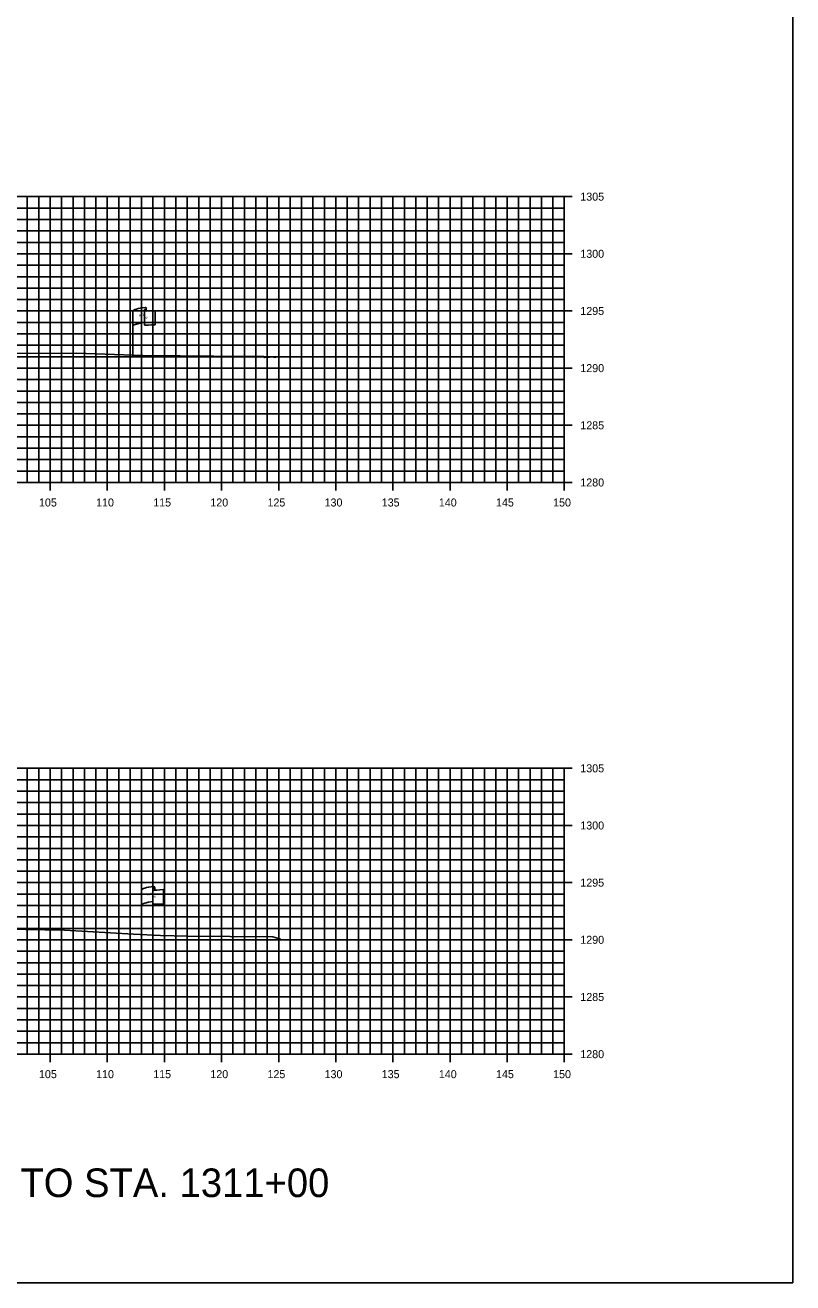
# Model space of a CAD drawing. Extents: x 674939 to 678919, y 750652 to 765176.
# Drawn here: x 678851.3 to 678918.5, y 764726.3 to 764836.3 of the extents above; entities that cross this region are included whole.
import ezdxf

# ---------------------------------------------------------------- set-up
doc = ezdxf.new("R2010")
doc.units = 0
for name, color, linetype in [('R_Axis', 7, 'Continuous'), ('R_Axis Annot', 7, 'Continuous'), ('R_Draft', 7, 'Continuous'), ('R_Exist Surface', 7, 'Continuous'), ('R_Grid', 7, 'Continuous'), ('R_No Plot', 7, 'Continuous'), ('S_EXIST_ROW', 7, 'Continuous')]:
    doc.layers.add(name, color=color, linetype=linetype)

msp = doc.modelspace()

# ---------------------------------------------------------------- linework, layer by layer
at = {"layer": 'R_Axis'}
for p, q in [((678899.23, 764821.29), (678897.83, 764821.29)), ((678898.53, 764796.29), (678898.53, 764821.29)), ((678899.23, 764816.29), (678897.83, 764816.29)), ((678899.23, 764811.29), (678897.83, 764811.29)), ((678899.23, 764806.29), (678897.83, 764806.29)), ((678899.23, 764801.29), (678897.83, 764801.29)), ((678598.53, 764796.29), (678898.53, 764796.29)), ((678853.53, 764795.59), (678853.53, 764796.99)), ((678858.53, 764795.59), (678858.53, 764796.99)), ((678863.53, 764795.59), (678863.53, 764796.99)), ((678868.53, 764795.59), (678868.53, 764796.99)), ((678873.53, 764795.59), (678873.53, 764796.99)), ((678878.53, 764795.59), (678878.53, 764796.99)), ((678883.53, 764795.59), (678883.53, 764796.99)), ((678888.53, 764795.59), (678888.53, 764796.99)), ((678893.53, 764795.59), (678893.53, 764796.99)), ((678899.23, 764796.29), (678897.83, 764796.29)), ((678898.53, 764795.59), (678898.53, 764796.99)), ((678899.23, 764771.29), (678897.83, 764771.29)), ((678898.53, 764746.29), (678898.53, 764771.29)), ((678899.23, 764766.29), (678897.83, 764766.29)), ((678899.23, 764761.29), (678897.83, 764761.29)), ((678899.23, 764756.29), (678897.83, 764756.29)), ((678899.23, 764751.29), (678897.83, 764751.29)), ((678853.53, 764745.59), (678853.53, 764746.99)), ((678858.53, 764745.59), (678858.53, 764746.99)), ((678863.53, 764745.59), (678863.53, 764746.99)), ((678868.53, 764745.59), (678868.53, 764746.99)), ((678873.53, 764745.59), (678873.53, 764746.99)), ((678878.53, 764745.59), (678878.53, 764746.99)), ((678883.53, 764745.59), (678883.53, 764746.99)), ((678888.53, 764745.59), (678888.53, 764746.99)), ((678893.53, 764745.59), (678893.53, 764746.99)), ((678898.53, 764745.59), (678898.53, 764746.99)), ((678598.53, 764746.29), (678898.53, 764746.29)), ((678899.23, 764746.29), (678897.83, 764746.29))]:
    msp.add_line(p, q, dxfattribs=at)
at = {"layer": 'R_Exist Surface'}
for points in [[(678849.17, 764807.57), (678855.85, 764807.61), (678861.65, 764807.39), (678864.9, 764807.37), (678870.83, 764807.32), (678872.22, 764807.3), (678872.28, 764807.21), (678872.74, 764807.25), (678872.86, 764807.27), (678873.29, 764807.22)], [(678849.65, 764757.21), (678854.78, 764757.14), (678860.81, 764756.78), (678863.2, 764756.66), (678865.55, 764756.62), (678873.01, 764756.55), (678873.22, 764756.49), (678873.41, 764756.44), (678873.6, 764756.39), (678873.71, 764756.35)]]:
    msp.add_lwpolyline(points, dxfattribs=at)
at = {"layer": 'R_Grid'}
for p, q in [((678598.53, 764821.29), (678898.53, 764821.29)), ((678851.53, 764796.29), (678851.53, 764821.29)), ((678852.53, 764796.29), (678852.53, 764821.29)), ((678853.53, 764796.29), (678853.53, 764821.29)), ((678854.53, 764796.29), (678854.53, 764821.29)), ((678855.53, 764796.29), (678855.53, 764821.29)), ((678856.53, 764796.29), (678856.53, 764821.29)), ((678857.53, 764796.29), (678857.53, 764821.29)), ((678858.53, 764796.29), (678858.53, 764821.29)), ((678859.53, 764796.29), (678859.53, 764821.29)), ((678860.53, 764796.29), (678860.53, 764821.29)), ((678861.53, 764796.29), (678861.53, 764821.29)), ((678862.53, 764796.29), (678862.53, 764821.29)), ((678863.53, 764796.29), (678863.53, 764821.29)), ((678864.53, 764796.29), (678864.53, 764821.29)), ((678865.53, 764796.29), (678865.53, 764821.29)), ((678866.53, 764796.29), (678866.53, 764821.29)), ((678867.53, 764796.29), (678867.53, 764821.29)), ((678868.53, 764796.29), (678868.53, 764821.29)), ((678869.53, 764796.29), (678869.53, 764821.29)), ((678870.53, 764796.29), (678870.53, 764821.29)), ((678871.53, 764796.29), (678871.53, 764821.29)), ((678872.53, 764796.29), (678872.53, 764821.29)), ((678873.53, 764796.29), (678873.53, 764821.29)), ((678874.53, 764796.29), (678874.53, 764821.29)), ((678875.53, 764796.29), (678875.53, 764821.29)), ((678876.53, 764796.29), (678876.53, 764821.29)), ((678877.53, 764796.29), (678877.53, 764821.29)), ((678878.53, 764796.29), (678878.53, 764821.29)), ((678879.53, 764796.29), (678879.53, 764821.29)), ((678880.53, 764796.29), (678880.53, 764821.29)), ((678881.53, 764796.29), (678881.53, 764821.29)), ((678882.53, 764796.29), (678882.53, 764821.29)), ((678883.53, 764796.29), (678883.53, 764821.29)), ((678884.53, 764796.29), (678884.53, 764821.29)), ((678885.53, 764796.29), (678885.53, 764821.29)), ((678886.53, 764796.29), (678886.53, 764821.29)), ((678887.53, 764796.29), (678887.53, 764821.29)), ((678888.53, 764796.29), (678888.53, 764821.29)), ((678889.53, 764796.29), (678889.53, 764821.29)), ((678890.53, 764796.29), (678890.53, 764821.29)), ((678891.53, 764796.29), (678891.53, 764821.29)), ((678892.53, 764796.29), (678892.53, 764821.29)), ((678893.53, 764796.29), (678893.53, 764821.29)), ((678894.53, 764796.29), (678894.53, 764821.29)), ((678895.53, 764796.29), (678895.53, 764821.29)), ((678896.53, 764796.29), (678896.53, 764821.29)), ((678897.53, 764796.29), (678897.53, 764821.29)), ((678898.53, 764796.29), (678898.53, 764821.29)), ((678598.53, 764820.29), (678898.53, 764820.29)), ((678598.53, 764819.29), (678898.53, 764819.29)), ((678598.53, 764818.29), (678898.53, 764818.29)), ((678598.53, 764817.29), (678898.53, 764817.29)), ((678598.53, 764816.29), (678898.53, 764816.29)), ((678598.53, 764815.29), (678898.53, 764815.29)), ((678598.53, 764814.29), (678898.53, 764814.29)), ((678598.53, 764813.29), (678898.53, 764813.29)), ((678598.53, 764812.29), (678898.53, 764812.29)), ((678598.53, 764811.29), (678898.53, 764811.29)), ((678598.53, 764810.29), (678898.53, 764810.29)), ((678598.53, 764809.29), (678898.53, 764809.29)), ((678598.53, 764808.29), (678898.53, 764808.29)), ((678598.53, 764807.29), (678898.53, 764807.29)), ((678598.53, 764806.29), (678898.53, 764806.29)), ((678598.53, 764805.29), (678898.53, 764805.29)), ((678598.53, 764804.29), (678898.53, 764804.29)), ((678598.53, 764803.29), (678898.53, 764803.29)), ((678598.53, 764802.29), (678898.53, 764802.29)), ((678598.53, 764801.29), (678898.53, 764801.29)), ((678598.53, 764800.29), (678898.53, 764800.29)), ((678598.53, 764799.29), (678898.53, 764799.29)), ((678598.53, 764798.29), (678898.53, 764798.29)), ((678598.53, 764797.29), (678898.53, 764797.29)), ((678598.53, 764796.29), (678898.53, 764796.29)), ((678598.53, 764771.29), (678898.53, 764771.29)), ((678851.53, 764746.29), (678851.53, 764771.29)), ((678852.53, 764746.29), (678852.53, 764771.29)), ((678853.53, 764746.29), (678853.53, 764771.29)), ((678854.53, 764746.29), (678854.53, 764771.29)), ((678855.53, 764746.29), (678855.53, 764771.29)), ((678856.53, 764746.29), (678856.53, 764771.29)), ((678857.53, 764746.29), (678857.53, 764771.29)), ((678858.53, 764746.29), (678858.53, 764771.29)), ((678859.53, 764746.29), (678859.53, 764771.29)), ((678860.53, 764746.29), (678860.53, 764771.29)), ((678861.53, 764746.29), (678861.53, 764771.29)), ((678862.53, 764746.29), (678862.53, 764771.29)), ((678863.53, 764746.29), (678863.53, 764771.29)), ((678864.53, 764746.29), (678864.53, 764771.29)), ((678865.53, 764746.29), (678865.53, 764771.29)), ((678866.53, 764746.29), (678866.53, 764771.29)), ((678867.53, 764746.29), (678867.53, 764771.29)), ((678868.53, 764746.29), (678868.53, 764771.29)), ((678869.53, 764746.29), (678869.53, 764771.29)), ((678870.53, 764746.29), (678870.53, 764771.29)), ((678871.53, 764746.29), (678871.53, 764771.29)), ((678872.53, 764746.29), (678872.53, 764771.29)), ((678873.53, 764746.29), (678873.53, 764771.29)), ((678874.53, 764746.29), (678874.53, 764771.29)), ((678875.53, 764746.29), (678875.53, 764771.29)), ((678876.53, 764746.29), (678876.53, 764771.29)), ((678877.53, 764746.29), (678877.53, 764771.29)), ((678878.53, 764746.29), (678878.53, 764771.29)), ((678879.53, 764746.29), (678879.53, 764771.29)), ((678880.53, 764746.29), (678880.53, 764771.29)), ((678881.53, 764746.29), (678881.53, 764771.29)), ((678882.53, 764746.29), (678882.53, 764771.29)), ((678883.53, 764746.29), (678883.53, 764771.29)), ((678884.53, 764746.29), (678884.53, 764771.29)), ((678885.53, 764746.29), (678885.53, 764771.29)), ((678886.53, 764746.29), (678886.53, 764771.29)), ((678887.53, 764746.29), (678887.53, 764771.29)), ((678888.53, 764746.29), (678888.53, 764771.29)), ((678889.53, 764746.29), (678889.53, 764771.29)), ((678890.53, 764746.29), (678890.53, 764771.29)), ((678891.53, 764746.29), (678891.53, 764771.29)), ((678892.53, 764746.29), (678892.53, 764771.29)), ((678893.53, 764746.29), (678893.53, 764771.29)), ((678894.53, 764746.29), (678894.53, 764771.29)), ((678895.53, 764746.29), (678895.53, 764771.29)), ((678896.53, 764746.29), (678896.53, 764771.29)), ((678897.53, 764746.29), (678897.53, 764771.29)), ((678898.53, 764746.29), (678898.53, 764771.29)), ((678598.53, 764770.29), (678898.53, 764770.29)), ((678598.53, 764769.29), (678898.53, 764769.29)), ((678598.53, 764768.29), (678898.53, 764768.29)), ((678598.53, 764767.29), (678898.53, 764767.29)), ((678598.53, 764766.29), (678898.53, 764766.29)), ((678598.53, 764765.29), (678898.53, 764765.29)), ((678598.53, 764764.29), (678898.53, 764764.29)), ((678598.53, 764763.29), (678898.53, 764763.29)), ((678598.53, 764762.29), (678898.53, 764762.29)), ((678598.53, 764761.29), (678898.53, 764761.29)), ((678598.53, 764760.29), (678898.53, 764760.29)), ((678598.53, 764759.29), (678898.53, 764759.29)), ((678598.53, 764758.29), (678898.53, 764758.29)), ((678598.53, 764757.29), (678898.53, 764757.29)), ((678598.53, 764756.29), (678898.53, 764756.29)), ((678598.53, 764755.29), (678898.53, 764755.29)), ((678598.53, 764754.29), (678898.53, 764754.29)), ((678598.53, 764753.29), (678898.53, 764753.29)), ((678598.53, 764752.29), (678898.53, 764752.29)), ((678598.53, 764751.29), (678898.53, 764751.29)), ((678598.53, 764750.29), (678898.53, 764750.29)), ((678598.53, 764749.29), (678898.53, 764749.29)), ((678598.53, 764748.29), (678898.53, 764748.29)), ((678598.53, 764747.29), (678898.53, 764747.29)), ((678598.53, 764746.29), (678898.53, 764746.29))]:
    msp.add_line(p, q, dxfattribs=at)
at = {"layer": 'R_No Plot'}
msp.add_lwpolyline([(678578.53, 764726.29), (678918.53, 764726.29), (678918.53, 764946.29), (678578.53, 764946.29)], close=True, dxfattribs=at)
at = {"layer": 'S_EXIST_ROW'}
for p, q in [((678861.78, 764811.36), (678861.78, 764811.35)), ((678861.78, 764811.35), (678861.78, 764810.12)), ((678861.94, 764811.52), (678861.94, 764811.28)), ((678862.71, 764811.32), (678862.71, 764810.08)), ((678860.78, 764807.32), (678860.78, 764811.27)), ((678862.51, 764760.72), (678862.51, 764760.7)), ((678862.51, 764760.7), (678862.51, 764759.48)), ((678862.68, 764760.87), (678862.68, 764760.63)), ((678861.51, 764756.67), (678861.51, 764760.62)), ((678863.44, 764760.68), (678863.44, 764759.44))]:
    msp.add_line(p, q, dxfattribs=at)
for centre, radius, start, end in [((678861.85, 764811.36), 0.078, 88.6458, 274.2828), ((678861.87, 764811.52), 0.0783, 263.0712, 93.9564), ((678861.85, 764810.12), 0.0783, 180, 273.9564), ((678862.59, 764760.72), 0.078, 88.6458, 274.2828), ((678862.6, 764760.87), 0.0783, 263.0712, 93.9564), ((678862.59, 764759.48), 0.0783, 180, 273.9564)]:
    msp.add_arc(centre, radius, start, end, dxfattribs=at)
for centre, major_axis, ratio, start_param, end_param in [((678862.36, 764811.31), (-1.58, -0.04), 0.19887, 5.030368, 6.283185), ((678863.07, 764811.43), (-1.23, -0.13), 0.052933, 0.159456, 1.268315), ((678862.36, 764809.99), (-1.58, -0.04), 0.19887, 5.083035, 6.194897), ((678863.07, 764810.19), (-1.23, -0.13), 0.052933, 0.159456, 1.268315), ((678863.1, 764760.67), (-1.58, -0.04), 0.19887, 5.030368, 6.283185), ((678863.09, 764759.35), (-1.58, -0.04), 0.19887, 5.083035, 6.194897), ((678863.8, 764760.78), (-1.23, -0.13), 0.052933, 0.159456, 1.268315), ((678863.8, 764759.54), (-1.23, -0.13), 0.052933, 0.159456, 1.268315)]:
    msp.add_ellipse(centre, major_axis=major_axis, ratio=ratio, start_param=start_param, end_param=end_param, dxfattribs=at)

# ---------------------------------------------------------------- texts
at = {"layer": 'R_Axis Annot'}
for s, p in [('1305', (678899.93, 764820.94)), ('1300', (678899.93, 764815.94)), ('1295', (678899.93, 764810.94)), ('1290', (678899.93, 764805.94)), ('1285', (678899.93, 764800.94)), ('1280', (678899.93, 764795.94)), ('105', (678852.55, 764794.19)), ('110', (678857.55, 764794.19)), ('115', (678862.55, 764794.19)), ('120', (678867.55, 764794.19)), ('125', (678872.55, 764794.19)), ('130', (678877.55, 764794.19)), ('135', (678882.55, 764794.19)), ('140', (678887.55, 764794.19)), ('145', (678892.55, 764794.19)), ('150', (678897.55, 764794.19)), ('1305', (678899.93, 764770.94)), ('1300', (678899.93, 764765.94)), ('1295', (678899.93, 764760.94)), ('1290', (678899.93, 764755.94)), ('1285', (678899.93, 764750.94)), ('1280', (678899.93, 764745.94)), ('105', (678852.55, 764744.19)), ('110', (678857.55, 764744.19)), ('115', (678862.55, 764744.19)), ('120', (678867.55, 764744.19)), ('125', (678872.55, 764744.19)), ('130', (678877.55, 764744.19)), ('135', (678882.55, 764744.19)), ('140', (678887.55, 764744.19)), ('145', (678892.55, 764744.19)), ('150', (678897.55, 764744.19))]:
    msp.add_text(s, height=0.7, dxfattribs=at).set_placement(p)
at = {"layer": 'R_Draft'}
msp.add_text('STA. 1308+00 TO STA. 1311+00', height=2.5, dxfattribs=at).set_placement((678828.53, 764733.79))
at = {"layer": 'S_EXIST_ROW'}
for s, height, rotation, p in [('DWB 11-9-07', 0.01, 90, (678861.94, 764811.28)), ('R ', 0.2, 9.9884, (678861.3, 764810.77)), (' O', 0.2, 9.9884, (678861.45, 764810.81)), ('W', 0.2, 351.1788, (678861.78, 764810.64)), ('DWB 11-9-07', 0.01, 5.0717, (678862.61, 764810.08)), ('DWB 11-9-07', 0.01, 90, (678860.78, 764807.32)), ('DWB 11-9-07', 0.01, 90, (678862.67, 764760.64)), ('R ', 0.2, 9.9884, (678862.03, 764760.12)), (' O', 0.2, 9.9884, (678862.18, 764760.17)), ('W', 0.2, 351.1788, (678862.51, 764760)), ('DWB 11-9-07', 0.01, 5.0717, (678863.34, 764759.44)), ('DWB 11-9-07', 0.01, 90, (678861.51, 764756.68))]:
    msp.add_text(s, height=height, rotation=rotation, dxfattribs=at).set_placement(p)

doc.saveas('drawing.dxf')
